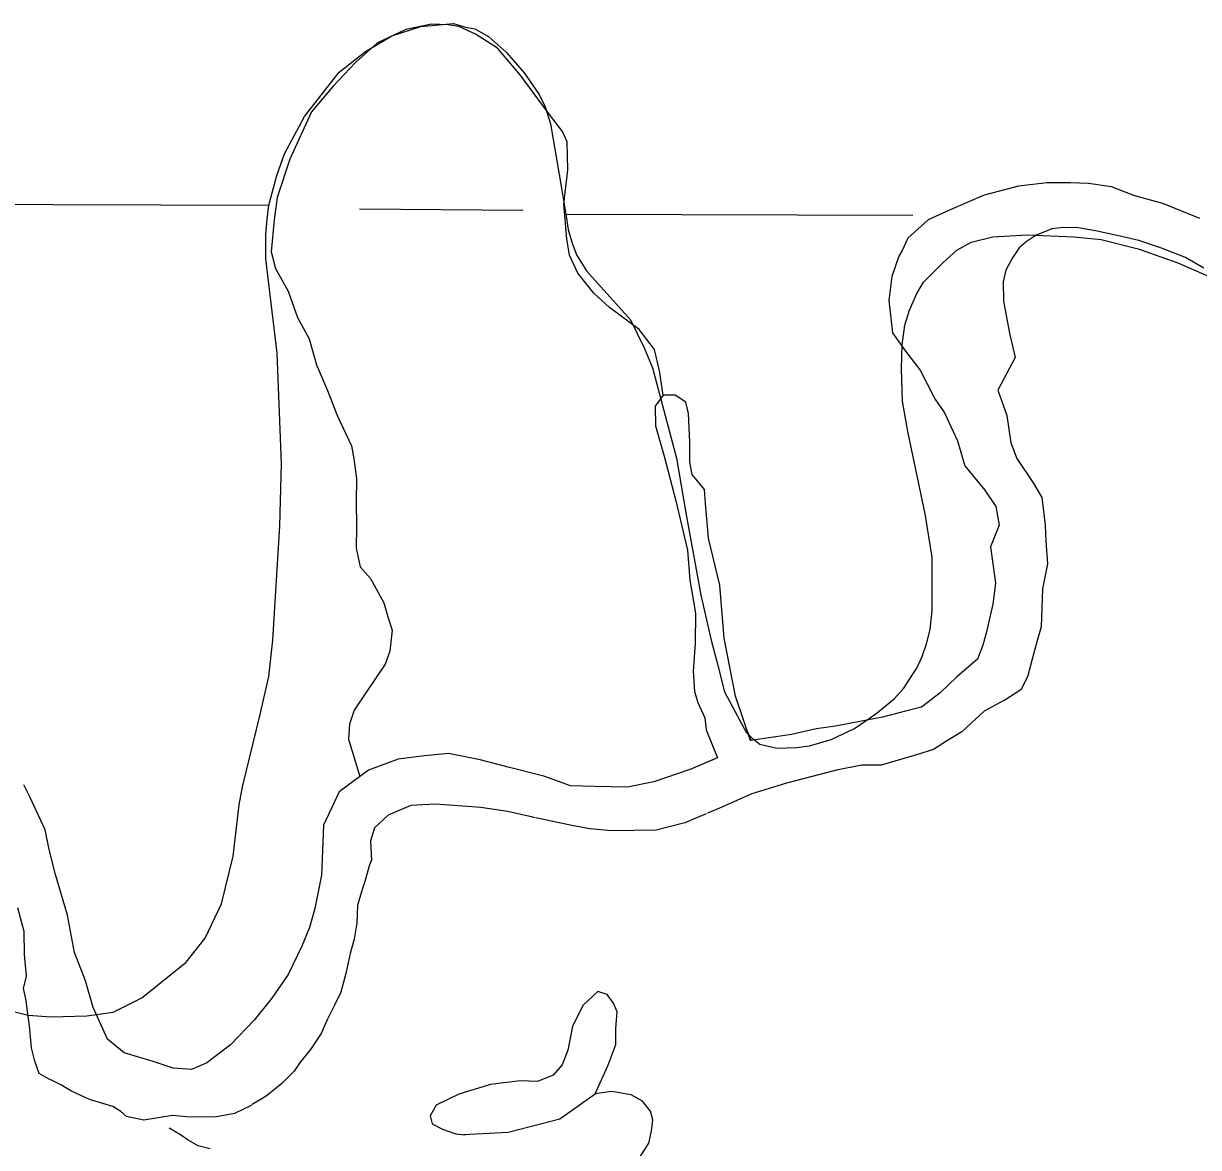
# Model space of a CAD drawing. Extents: x 8749 to 11879, y 13275 to 15339.
# Drawn here: x 9703.52 to 9743.85, y 14269.41 to 14307.99 of the extents above; entities that cross this region are included whole.
import ezdxf

# ---------------------------------------------------------------- set-up
doc = ezdxf.new("R2010")
doc.units = 0
for name, color, linetype in [('Level 2', 7, 'Continuous'), ('Level 35', 7, 'Continuous'), ('Level 5', 7, 'Continuous'), ('Level 9', 7, 'Continuous')]:
    doc.layers.add(name, color=color, linetype=linetype)

msp = doc.modelspace()

# ---------------------------------------------------------------- linework, layer by layer
at = {"layer": 'Level 2'}
for points in [[(9702.849, 14274.167), (9703.677, 14273.96), (9704.467, 14273.896), (9705.696, 14273.934), (9706.601, 14274.064), (9707.585, 14274.556), (9709.098, 14275.773), (9709.758, 14276.601), (9710.315, 14277.78), (9710.716, 14279.411), (9710.923, 14281.172), (9711.039, 14281.793), (9711.637, 14284.228), (9711.945, 14285.574), (9712.074, 14286.83), (9712.32, 14290.753), (9712.372, 14292.889), (9712.229, 14296.683), (9711.841, 14299.919), (9711.835, 14300.746), (9711.88, 14301.279), (9711.946, 14301.76), (9712.217, 14302.781), (9712.475, 14303.524), (9713.159, 14304.803), (9714.35, 14306.325), (9715.254, 14307.031), (9716.166, 14307.572), (9717.157, 14307.892), (9718.282, 14307.993), (9718.695, 14307.869), (9719.011, 14307.811), (9719.474, 14307.546), (9720.096, 14307.001), (9720.7, 14306.295), (9721.221, 14305.556), (9721.422, 14305.136), (9721.607, 14304.547), (9721.986, 14302.34), (9722.128, 14301.451), (9722.212, 14300.925), (9722.339, 14300.489), (9722.502, 14300.054), (9722.847, 14299.509), (9724.352, 14297.822), (9724.823, 14296.86), (9725.113, 14296.171), (9725.929, 14293.068), (9726.256, 14291.199), (9726.763, 14288.368), (9727.126, 14286.826), (9727.325, 14286.046), (9727.579, 14285.048), (9728.105, 14284.068), (9728.323, 14283.669), (9728.522, 14283.469), (9728.794, 14283.252), (9729.374, 14283.125), (9730.045, 14283.143), (9730.498, 14283.197), (9731.242, 14283.415), (9732.04, 14283.796), (9732.777, 14284.293), (9733.4, 14284.812), (9733.739, 14285.177), (9734.016, 14285.629), (9734.174, 14285.86), (9734.36, 14286.264), (9734.515, 14286.699), (9734.632, 14287.189), (9734.702, 14287.847), (9734.702, 14289.679), (9734.463, 14291.165), (9733.871, 14293.993), (9733.69, 14295.027), (9733.653, 14296.134), (9733.672, 14296.969), (9733.762, 14297.64), (9733.925, 14298.148), (9734.179, 14298.729), (9734.411, 14299.115), (9735.068, 14299.781), (9735.557, 14300.217), (9736.047, 14300.489), (9736.79, 14300.67), (9737.969, 14300.743), (9739.564, 14300.67), (9740.507, 14300.58), (9741.776, 14300.253), (9743.136, 14299.781)], [(9702.849, 14274.167), (9703.677, 14273.96), (9704.467, 14273.896), (9705.696, 14273.934), (9706.601, 14274.064), (9707.585, 14274.556), (9709.098, 14275.773), (9709.758, 14276.601), (9710.315, 14277.78), (9710.716, 14279.411), (9710.923, 14281.172), (9711.039, 14281.793), (9711.637, 14284.228), (9711.945, 14285.574), (9712.074, 14286.83), (9712.32, 14290.753), (9712.372, 14292.889), (9712.229, 14296.683), (9711.841, 14299.919), (9711.835, 14300.746), (9711.88, 14301.279), (9711.946, 14301.76), (9712.217, 14302.781), (9712.475, 14303.524), (9713.159, 14304.803), (9714.35, 14306.325), (9715.254, 14307.031), (9716.166, 14307.572), (9717.157, 14307.892), (9718.282, 14307.993), (9718.695, 14307.869), (9719.011, 14307.811), (9719.474, 14307.546), (9720.096, 14307.001), (9720.7, 14306.295), (9721.221, 14305.556), (9721.422, 14305.136), (9721.607, 14304.547), (9721.986, 14302.34), (9722.128, 14301.451), (9722.212, 14300.925), (9722.339, 14300.489), (9722.502, 14300.054), (9722.847, 14299.509), (9724.352, 14297.822), (9724.823, 14296.86), (9725.113, 14296.171), (9725.929, 14293.068), (9726.256, 14291.199), (9726.763, 14288.368), (9727.126, 14286.826), (9727.325, 14286.046), (9727.579, 14285.048), (9728.105, 14284.068), (9728.323, 14283.669), (9728.522, 14283.469), (9728.794, 14283.252), (9729.374, 14283.125), (9730.045, 14283.143), (9730.498, 14283.197), (9731.242, 14283.415), (9732.04, 14283.796), (9732.777, 14284.293), (9733.4, 14284.812), (9733.739, 14285.177), (9734.016, 14285.629), (9734.174, 14285.86), (9734.36, 14286.264), (9734.515, 14286.699), (9734.632, 14287.189), (9734.702, 14287.847), (9734.702, 14289.679), (9734.463, 14291.165), (9733.871, 14293.993), (9733.69, 14295.027), (9733.653, 14296.134), (9733.672, 14296.969), (9733.762, 14297.64), (9733.925, 14298.148), (9734.179, 14298.729), (9734.411, 14299.115), (9735.068, 14299.781), (9735.557, 14300.217), (9736.047, 14300.489), (9736.79, 14300.67), (9737.969, 14300.743), (9739.564, 14300.67), (9740.507, 14300.58), (9741.776, 14300.253), (9743.136, 14299.781)], [(9743.136, 14299.781), (9744.134, 14299.346)], [(9743.136, 14299.781), (9744.134, 14299.346)]]:
    msp.add_lwpolyline(points, dxfattribs=at)
at = {"layer": 'Level 35'}
for points in [[(9725.473, 14295.239), (9725.35, 14296.071), (9725.171, 14296.808), (9724.653, 14297.486), (9724.255, 14297.785), (9723.637, 14298.244), (9723.1, 14298.742), (9722.542, 14299.42), (9722.263, 14300.038), (9722.163, 14300.596), (9722.064, 14301.793), (9722.203, 14302.969), (9722.183, 14303.926), (9722.024, 14304.285), (9721.685, 14304.723), (9721.327, 14305.194), (9720.57, 14306.231), (9719.793, 14307.148), (9719.036, 14307.626), (9718.459, 14307.886), (9718.08, 14307.945), (9717.523, 14307.965), (9716.646, 14307.786), (9715.67, 14307.327), (9714.913, 14306.649), (9714.137, 14305.832), (9713.4, 14304.955), (9712.663, 14303.34), (9712.224, 14302.024), (9712.125, 14301.256), (9712.025, 14300.16), (9712.165, 14299.582), (9712.603, 14298.804), (9712.922, 14297.907), (9713.32, 14297.169), (9713.579, 14296.272), (9713.957, 14295.395), (9714.296, 14294.518), (9714.774, 14293.501), (9714.854, 14293.05), (9714.953, 14292.372), (9714.933, 14291.595), (9714.953, 14290.718), (9714.933, 14289.98), (9715.073, 14289.342), (9715.431, 14288.943), (9715.889, 14288.106), (9716.029, 14287.627), (9716.168, 14287.169), (9716.089, 14286.451), (9715.929, 14286), (9715.272, 14285.023), (9714.874, 14284.425), (9714.714, 14283.947), (9714.674, 14283.428), (9715.059, 14282.142)], [(9725.473, 14295.239), (9725.35, 14296.071), (9725.171, 14296.808), (9724.653, 14297.486), (9724.255, 14297.785), (9723.637, 14298.244), (9723.1, 14298.742), (9722.542, 14299.42), (9722.263, 14300.038), (9722.163, 14300.596), (9722.064, 14301.793), (9722.203, 14302.969), (9722.183, 14303.926), (9722.024, 14304.285), (9721.685, 14304.723), (9721.327, 14305.194), (9720.57, 14306.231), (9719.793, 14307.148), (9719.036, 14307.626), (9718.459, 14307.886), (9718.08, 14307.945), (9717.523, 14307.965), (9716.646, 14307.786), (9715.67, 14307.327), (9714.913, 14306.649), (9714.137, 14305.832), (9713.4, 14304.955), (9712.663, 14303.34), (9712.224, 14302.024), (9712.125, 14301.256), (9712.025, 14300.16), (9712.165, 14299.582), (9712.603, 14298.804), (9712.922, 14297.907), (9713.32, 14297.169), (9713.579, 14296.272), (9713.957, 14295.395), (9714.296, 14294.518), (9714.774, 14293.501), (9714.854, 14293.05), (9714.953, 14292.372), (9714.933, 14291.595), (9714.953, 14290.718), (9714.933, 14289.98), (9715.073, 14289.342), (9715.431, 14288.943), (9715.889, 14288.106), (9716.029, 14287.627), (9716.168, 14287.169), (9716.089, 14286.451), (9715.929, 14286), (9715.272, 14285.023), (9714.874, 14284.425), (9714.714, 14283.947), (9714.674, 14283.428), (9715.059, 14282.142)], [(9728.474, 14283.388), (9727.962, 14284.902), (9727.564, 14286.896), (9727.424, 14288.71), (9727.026, 14290.325), (9726.927, 14291.521), (9726.887, 14292), (9726.468, 14292.518), (9726.389, 14292.937), (9726.389, 14293.634), (9726.349, 14294.601), (9726.249, 14295), (9725.891, 14295.239), (9725.473, 14295.239), (9725.194, 14294.861), (9725.214, 14294.183), (9725.512, 14293.146), (9725.911, 14291.611), (9726.309, 14289.916), (9726.389, 14288.889), (9726.588, 14287.753), (9726.568, 14286.716), (9726.508, 14285.759), (9726.548, 14285.061), (9726.668, 14284.683), (9726.907, 14284.164), (9726.946, 14283.746), (9727.333, 14282.793)], [(9718.616, 14269.864), (9720.15, 14269.944), (9721.923, 14270.402), (9723.138, 14271.259), (9723.576, 14272.216), (9723.855, 14272.954), (9723.855, 14273.492), (9723.894, 14274.071), (9723.775, 14274.37), (9723.556, 14274.669), (9723.237, 14274.768), (9723.078, 14274.629), (9722.719, 14274.29), (9722.361, 14273.572), (9722.201, 14272.755), (9722.002, 14272.256), (9721.703, 14271.897), (9721.166, 14271.678), (9720.568, 14271.698), (9719.552, 14271.578), (9718.457, 14271.239), (9717.68, 14270.861), (9717.481, 14270.502), (9717.541, 14270.223), (9717.899, 14270.043), (9718.357, 14269.884), (9718.676, 14269.844)], [(9724.64, 14269.028), (9724.979, 14269.566), (9725.078, 14269.985), (9725.118, 14270.364), (9725.038, 14270.663), (9724.759, 14271.002), (9724.381, 14271.221), (9723.704, 14271.34), (9723.138, 14271.259)], [(9709.932, 14269.369), (9709.514, 14269.469), (9709.175, 14269.668), (9708.908, 14269.848), (9708.521, 14270.079)]]:
    msp.add_lwpolyline(points, dxfattribs=at)
at = {"layer": 'Level 5'}
msp.add_line((9715.047, 14301.629), (9720.667, 14301.59), dxfattribs=at)
for points in [[(9678.6, 14301.857), (9711.946, 14301.76)], [(9722.128, 14301.451), (9734.039, 14301.41)]]:
    msp.add_lwpolyline(points, dxfattribs=at)
at = {"layer": 'Level 9'}
for points in [[(9743.894, 14301.298), (9742.619, 14301.817), (9741.657, 14302.075), (9740.859, 14302.381), (9740.069, 14302.496), (9739.451, 14302.522), (9738.653, 14302.522), (9737.667, 14302.404), (9736.494, 14302.099), (9735.319, 14301.594), (9734.569, 14301.257), (9733.865, 14300.619), (9733.678, 14300.196), (9733.56, 14300.008), (9733.323, 14299.308), (9733.222, 14298.486), (9733.349, 14297.378), (9733.795, 14296.744)], [(9743.894, 14301.298), (9742.619, 14301.817), (9741.657, 14302.075), (9740.859, 14302.381), (9740.069, 14302.496), (9739.451, 14302.522), (9738.653, 14302.522), (9737.667, 14302.404), (9736.494, 14302.099), (9735.319, 14301.594), (9734.569, 14301.257), (9733.865, 14300.619), (9733.678, 14300.196), (9733.56, 14300.008), (9733.323, 14299.308), (9733.222, 14298.486), (9733.349, 14297.378), (9733.795, 14296.744)], [(9744.031, 14299.599), (9743.405, 14299.965), (9742.58, 14300.287), (9741.796, 14300.549), (9741.054, 14300.712), (9740.312, 14300.876), (9739.731, 14300.983), (9739.212, 14300.991), (9738.814, 14300.942), (9738.537, 14300.835), (9738.28, 14300.73), (9737.927, 14300.501), (9737.692, 14300.296), (9737.46, 14299.95), (9737.23, 14299.525), (9737.14, 14299.123), (9737.155, 14298.463), (9737.359, 14297.366), (9737.557, 14296.53), (9736.963, 14295.405), (9737.268, 14294.536), (9737.403, 14293.598), (9737.614, 14293.058), (9738.199, 14292.198), (9738.465, 14291.718), (9738.583, 14290.778), (9738.606, 14290.225), (9738.664, 14289.446), (9738.489, 14288.594), (9738.442, 14287.279), (9738.302, 14286.773), (9738.136, 14286.169), (9737.978, 14285.565), (9737.748, 14285.119), (9737.198, 14284.766), (9737.17, 14284.751)], [(9744.031, 14299.599), (9743.405, 14299.965), (9742.58, 14300.287), (9741.796, 14300.549), (9741.054, 14300.712), (9740.312, 14300.876), (9739.731, 14300.983), (9739.212, 14300.991), (9738.814, 14300.942), (9738.537, 14300.835), (9738.28, 14300.73), (9737.927, 14300.501), (9737.692, 14300.296), (9737.46, 14299.95), (9737.23, 14299.525), (9737.14, 14299.123), (9737.155, 14298.463), (9737.359, 14297.366), (9737.557, 14296.53), (9736.963, 14295.405), (9737.268, 14294.536), (9737.403, 14293.598), (9737.614, 14293.058), (9738.199, 14292.198), (9738.465, 14291.718), (9738.583, 14290.778), (9738.606, 14290.225), (9738.664, 14289.446), (9738.489, 14288.594), (9738.442, 14287.279), (9738.302, 14286.773), (9738.136, 14286.169), (9737.978, 14285.565), (9737.748, 14285.119), (9737.198, 14284.766), (9737.17, 14284.751)], [(9733.795, 14296.744), (9734.295, 14296.096), (9734.754, 14295.206), (9734.801, 14295.11)], [(9733.795, 14296.744), (9734.295, 14296.096), (9734.754, 14295.206), (9734.801, 14295.11)], [(9728.474, 14283.388), (9727.962, 14284.902), (9727.564, 14286.896), (9727.424, 14288.71), (9727.026, 14290.325), (9726.927, 14291.521), (9726.887, 14292), (9726.468, 14292.518), (9726.389, 14292.937), (9726.389, 14293.634), (9726.349, 14294.601), (9726.249, 14295), (9725.891, 14295.239), (9725.473, 14295.239), (9725.194, 14294.861), (9725.214, 14294.183), (9725.512, 14293.146), (9725.911, 14291.611), (9726.309, 14289.916), (9726.389, 14288.889), (9726.588, 14287.753), (9726.568, 14286.716), (9726.508, 14285.759), (9726.548, 14285.061), (9726.668, 14284.683), (9726.907, 14284.164), (9726.946, 14283.746), (9727.337, 14282.784)], [(9734.801, 14295.11), (9735.133, 14294.63), (9735.57, 14293.663), (9735.826, 14292.808), (9736.517, 14291.976), (9736.893, 14291.412), (9737.01, 14290.778), (9736.705, 14290.027), (9736.874, 14288.783), (9736.791, 14288.061), (9736.564, 14287.067), (9736.445, 14286.656), (9736.256, 14286.171), (9735.555, 14285.564), (9734.984, 14285.024), (9734.335, 14284.531), (9733.795, 14284.39), (9732.997, 14284.179), (9731.386, 14283.875), (9730.729, 14283.78), (9729.876, 14283.591), (9729.266, 14283.497), (9728.474, 14283.388)], [(9734.801, 14295.11), (9735.133, 14294.63), (9735.57, 14293.663), (9735.826, 14292.808), (9736.517, 14291.976), (9736.893, 14291.412), (9737.01, 14290.778), (9736.705, 14290.027), (9736.874, 14288.783), (9736.791, 14288.061), (9736.564, 14287.067), (9736.445, 14286.656), (9736.256, 14286.171), (9735.555, 14285.564), (9734.984, 14285.024), (9734.335, 14284.531), (9733.795, 14284.39), (9732.997, 14284.179), (9731.386, 14283.875), (9730.729, 14283.78), (9729.876, 14283.591), (9729.266, 14283.497), (9728.474, 14283.388)], [(9737.17, 14284.751), (9736.494, 14284.39), (9735.72, 14283.685), (9735.227, 14283.38), (9734.757, 14283.075), (9734.171, 14282.887), (9732.95, 14282.534), (9732.293, 14282.534), (9731.425, 14282.37), (9729.712, 14281.924), (9728.515, 14281.548), (9727.412, 14281.055), (9726.997, 14280.884)], [(9737.17, 14284.751), (9736.494, 14284.39), (9735.72, 14283.685), (9735.227, 14283.38), (9734.757, 14283.075), (9734.171, 14282.887), (9732.95, 14282.534), (9732.293, 14282.534), (9731.425, 14282.37), (9729.712, 14281.924), (9728.515, 14281.548), (9727.412, 14281.055), (9726.997, 14280.884)], [(9728.381, 14283.666), (9728.488, 14283.372)], [(9727.337, 14282.784), (9727.226, 14282.746), (9726.426, 14282.394), (9725.159, 14281.959), (9724.245, 14281.778), (9723.117, 14281.806), (9722.296, 14281.83), (9721.381, 14282.159), (9720.16, 14282.464), (9719.198, 14282.722), (9718.102, 14282.94), (9717.286, 14282.862), (9716.375, 14282.737), (9715.366, 14282.367), (9714.357, 14281.626), (9713.819, 14280.482), (9713.785, 14279.607), (9713.752, 14278.765), (9713.516, 14277.621), (9713.342, 14276.968), (9713.077, 14276.321), (9712.6, 14275.35), (9712.04, 14274.537), (9711.439, 14273.782), (9710.62, 14272.943), (9709.816, 14272.325), (9709.282, 14272.092), (9708.663, 14272.138), (9707.967, 14272.37), (9706.976, 14272.661), (9706.404, 14273.132), (9705.916, 14274.221), (9705.646, 14275.13), (9705.277, 14276.106), (9705.035, 14277.388), (9704.624, 14278.78), (9704.402, 14279.64), (9704.268, 14280.313), (9703.736, 14281.444), (9703.528, 14281.862)], [(9727.333, 14282.793), (9726.426, 14282.394), (9725.159, 14281.959), (9724.245, 14281.778), (9723.117, 14281.806), (9722.296, 14281.83), (9721.381, 14282.159), (9720.16, 14282.464), (9719.198, 14282.722), (9718.102, 14282.94), (9717.286, 14282.862), (9716.375, 14282.737), (9715.366, 14282.367), (9714.357, 14281.626), (9713.819, 14280.482), (9713.785, 14279.607), (9713.752, 14278.765), (9713.516, 14277.621), (9713.342, 14276.968), (9713.077, 14276.321), (9712.6, 14275.35), (9712.04, 14274.537), (9711.439, 14273.782), (9710.62, 14272.943), (9709.816, 14272.325), (9709.282, 14272.092), (9708.663, 14272.138), (9707.967, 14272.37), (9706.976, 14272.661), (9706.404, 14273.132), (9705.916, 14274.221), (9705.646, 14275.13), (9705.277, 14276.106), (9705.035, 14277.388), (9704.624, 14278.78), (9704.402, 14279.64), (9704.268, 14280.313), (9703.736, 14281.444), (9703.528, 14281.862)], [(9716.812, 14281.155), (9716.039, 14280.818), (9715.568, 14280.381), (9715.433, 14279.943), (9715.467, 14279.27), (9715.393, 14279.114), (9715.232, 14278.542), (9715.168, 14278.341), (9714.982, 14277.736), (9714.957, 14277.11), (9714.87, 14276.568), (9714.727, 14276.073), (9714.598, 14275.433), (9714.414, 14274.749), (9714.192, 14274.3), (9713.945, 14273.794), (9713.737, 14273.324), (9713.371, 14272.775), (9713.012, 14272.337), (9712.81, 14272.034), (9712.392, 14271.614), (9711.854, 14271.176), (9711.368, 14270.889)], [(9716.812, 14281.155), (9716.039, 14280.818), (9715.568, 14280.381), (9715.433, 14279.943), (9715.467, 14279.27), (9715.393, 14279.114), (9715.232, 14278.542), (9715.168, 14278.341), (9714.982, 14277.736), (9714.957, 14277.11), (9714.87, 14276.568), (9714.727, 14276.073), (9714.598, 14275.433), (9714.414, 14274.749), (9714.192, 14274.3), (9713.945, 14273.794), (9713.737, 14273.324), (9713.371, 14272.775), (9713.012, 14272.337), (9712.81, 14272.034), (9712.392, 14271.614), (9711.854, 14271.176), (9711.368, 14270.889)], [(9721.085, 14280.733), (9721.005, 14280.75), (9720.135, 14280.947), (9719.219, 14281.088), (9717.649, 14281.196), (9716.812, 14281.155)], [(9721.085, 14280.733), (9721.005, 14280.75), (9720.135, 14280.947), (9719.219, 14281.088), (9717.649, 14281.196), (9716.812, 14281.155)], [(9726.945, 14280.862), (9726.215, 14280.562), (9725.229, 14280.303), (9723.704, 14280.28), (9722.953, 14280.35), (9722.343, 14280.468), (9721.1, 14280.73)], [(9726.945, 14280.862), (9726.215, 14280.562), (9725.229, 14280.303), (9723.704, 14280.28), (9722.953, 14280.35), (9722.343, 14280.468), (9721.1, 14280.73)], [(9711.351, 14270.874), (9711.33, 14270.856), (9710.758, 14270.586), (9710.086, 14270.452), (9709.11, 14270.461), (9708.63, 14270.511), (9707.653, 14270.357), (9707.052, 14270.483), (9706.857, 14270.654), (9706.588, 14270.822), (9705.781, 14271.058), (9705.142, 14271.361), (9704.8, 14271.567), (9704.555, 14271.692), (9704.377, 14271.772), (9704.059, 14271.954), (9703.91, 14272.371), (9703.8, 14272.829), (9703.723, 14273.587), (9703.674, 14273.987), (9703.612, 14274.457), (9703.522, 14274.875), (9703.629, 14275.298), (9703.561, 14276.039), (9703.544, 14276.822), (9703.326, 14277.637)], [(9711.351, 14270.874), (9711.33, 14270.856), (9710.758, 14270.586), (9710.086, 14270.452), (9709.11, 14270.461), (9708.63, 14270.511), (9707.653, 14270.357), (9707.052, 14270.483), (9706.857, 14270.654), (9706.588, 14270.822), (9705.781, 14271.058), (9705.142, 14271.361), (9704.8, 14271.567), (9704.555, 14271.692), (9704.377, 14271.772), (9704.059, 14271.954), (9703.91, 14272.371), (9703.8, 14272.829), (9703.723, 14273.587), (9703.674, 14273.987), (9703.612, 14274.457), (9703.522, 14274.875), (9703.629, 14275.298), (9703.561, 14276.039), (9703.544, 14276.822), (9703.326, 14277.637)]]:
    msp.add_lwpolyline(points, dxfattribs=at)

doc.saveas('drawing.dxf')
